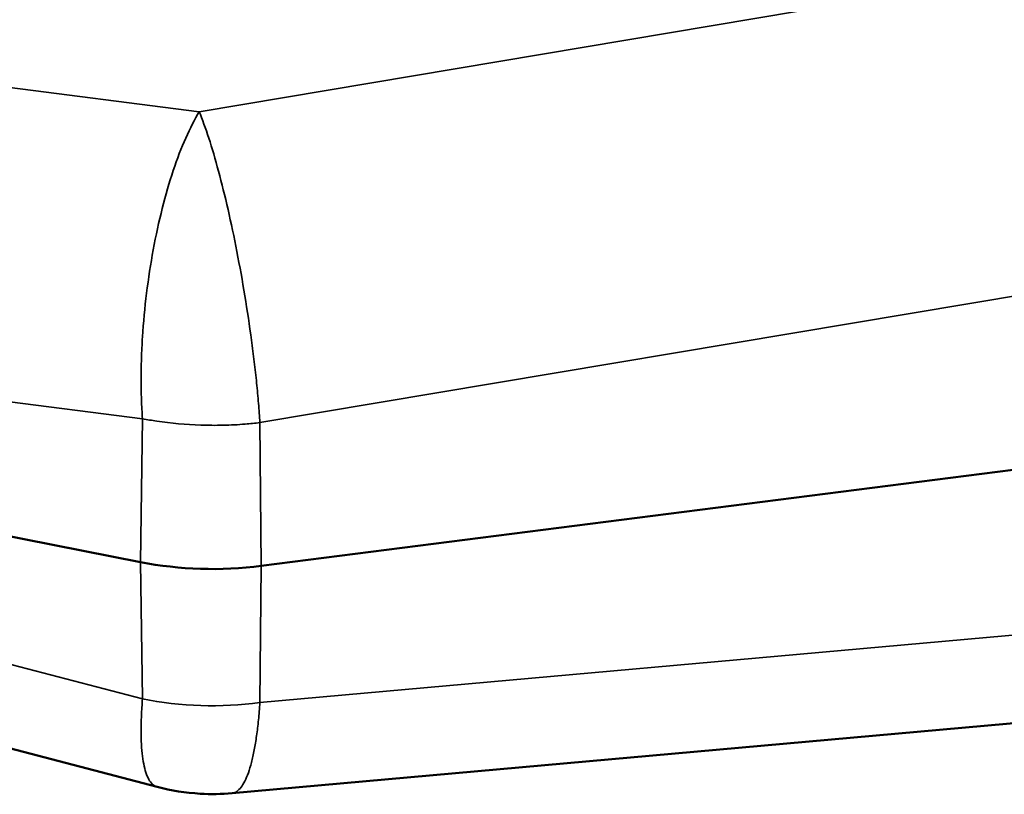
# Model space of a CAD drawing. Header units: millimetres. Extents: x 50 to 3176, y 50 to 2109.
# Tile 698 of 817: x 1741 to 1750, y 1786 to 1793. Entities that reach past the tile are written whole.
import ezdxf

# ---------------------------------------------------------------- set-up
doc = ezdxf.new("R2010")
doc.units = ezdxf.units.MM
doc.header["$LTSCALE"] = 10
doc.layers.add('Visible (ISO)', color=7, linetype='Continuous', lineweight=50)
doc.layers.add('Visible Narrow (ISO)', color=7, linetype='Continuous', lineweight=35)

msp = doc.modelspace()

# ---------------------------------------------------------------- linework, layer by layer
at = {"layer": 'Visible (ISO)'}
for p, q in [((1743.5086, 1788.2748), (1757.7267, 1790.0908)), ((1742.4333, 1788.3089), (1737.0153, 1789.3715)), ((1737.1671, 1787.7244), (1742.5817, 1786.3064)), ((1757.5107, 1787.5265), (1743.2486, 1786.2506))]:
    msp.add_line(p, q, dxfattribs=at)
msp.add_ellipse((1743.0766, 1789.4022), major_axis=(-2, 0), ratio=0.57735, start_param=1.24332, end_param=1.788515, dxfattribs=at)
msp.add_open_spline([(1743.2488, 1786.2507), (1743.1544, 1786.2423), (1743.059, 1786.2407), (1742.8353, 1786.2533), (1742.7064, 1786.2738), (1742.5815, 1786.3065)], degree=3, knots=[0, 0, 0, 0, 0.02845621, 0.02845621, 0.06720972, 0.06720972, 0.06720972, 0.06720972], dxfattribs=at)
at = {"layer": 'Visible Narrow (ISO)'}
for p, q in [((1757.2092, 1794.7153), (1742.9563, 1792.3213)), ((1742.9563, 1792.3213), (1737.5568, 1793.0062)), ((1743.4971, 1789.5512), (1757.7642, 1791.9476)), ((1737.0275, 1790.2738), (1742.4504, 1789.5859)), ((1742.4333, 1788.3089), (1742.4504, 1789.5859)), ((1743.4971, 1789.5512), (1743.5086, 1788.2748)), ((1742.4504, 1787.0902), (1737.0274, 1788.5104)), ((1757.7642, 1788.3348), (1743.497, 1787.0584)), ((1742.4504, 1787.0902), (1742.4333, 1788.3089)), ((1743.5086, 1788.2748), (1743.497, 1787.0584))]:
    msp.add_line(p, q, dxfattribs=at)
msp.add_ellipse((1743.0766, 1788.2113), major_axis=(-1.9478, -0.0092), ratio=0.606824, start_param=1.240658, end_param=1.785513, dxfattribs=at)
for points, knots in [([(1742.9563, 1792.3213), (1742.8737, 1792.186), (1742.715, 1791.8267), (1742.563, 1791.224), (1742.4833, 1790.7052), (1742.4524, 1790.3784), (1742.4401, 1790.1229), (1742.4375, 1789.9673), (1742.4386, 1789.8461), (1742.4417, 1789.7274), (1742.4463, 1789.6415), (1742.4504, 1789.5859)], [0, 0, 0, 0, 0.25, 0.5, 0.625, 0.75, 0.8125, 0.875, 0.90625, 0.9375, 1, 1, 1, 1]), ([(1743.4971, 1789.5512), (1743.4935, 1789.6068), (1743.487, 1789.6929), (1743.4764, 1789.8123), (1743.4644, 1789.9344), (1743.4469, 1790.0915), (1743.4141, 1790.3501), (1743.3643, 1790.6819), (1743.2695, 1791.2097), (1743.1292, 1791.8232), (1743.0117, 1792.1862), (1742.9563, 1792.3213)], [0, 0, 0, 0, 0.0625, 0.09375, 0.125, 0.1875, 0.25, 0.375, 0.5, 0.75, 1, 1, 1, 1]), ([(1742.4504, 1789.5859), (1742.4714, 1789.582), (1742.5135, 1789.5745), (1742.6837, 1789.5475), (1742.9032, 1789.5278), (1743.1689, 1789.5265), (1743.3451, 1789.5354), (1743.4539, 1789.5461), (1743.4971, 1789.5512)], [0, 0, 0, 0, 0.062507, 0.125007, 0.500003, 0.687501, 0.875, 1, 1, 1, 1]), ([(1742.4504, 1787.0902), (1742.4463, 1787.039), (1742.4432, 1786.9897), (1742.4411, 1786.9425), (1742.4401, 1786.9189), (1742.4393, 1786.8959), (1742.4388, 1786.8734), (1742.4383, 1786.8508), (1742.438, 1786.8289), (1742.438, 1786.8075), (1742.438, 1786.7647), (1742.4391, 1786.7242), (1742.4411, 1786.6862), (1742.4432, 1786.6483), (1742.4463, 1786.6128), (1742.4504, 1786.5801), (1742.4586, 1786.5146), (1742.4709, 1786.46), (1742.487, 1786.4171), (1742.5032, 1786.3742), (1742.5231, 1786.343), (1742.5465, 1786.3244), (1742.5575, 1786.3157), (1742.5691, 1786.3098), (1742.5815, 1786.3065)], [0, 0, 0, 0, 0.0625001, 0.0625001, 0.0625001, 0.0937501, 0.0937501, 0.0937501, 0.1250001, 0.1250001, 0.1250001, 0.1875001, 0.1875001, 0.1875001, 0.2500001, 0.2500001, 0.2500001, 0.3750001, 0.3750001, 0.3750001, 0.5, 0.5, 0.5, 0.5582666, 0.5582666, 0.5582666, 0.5582666]), ([(1743.2488, 1786.2507), (1743.2635, 1786.252), (1743.3038, 1786.2672), (1743.3643, 1786.3457), (1743.414, 1786.4857), (1743.4468, 1786.633), (1743.4643, 1786.7386), (1743.4763, 1786.8305), (1743.4869, 1786.9271), (1743.4934, 1787.0047), (1743.497, 1787.0584)], [0.4310076, 0.4310076, 0.4310076, 0.4310076, 0.5, 0.6249999, 0.7499999, 0.8124999, 0.8749999, 0.9062499, 0.9374999, 1, 1, 1, 1])]:
    msp.add_open_spline(points, degree=3, knots=knots, dxfattribs=at)

doc.saveas('drawing.dxf')
